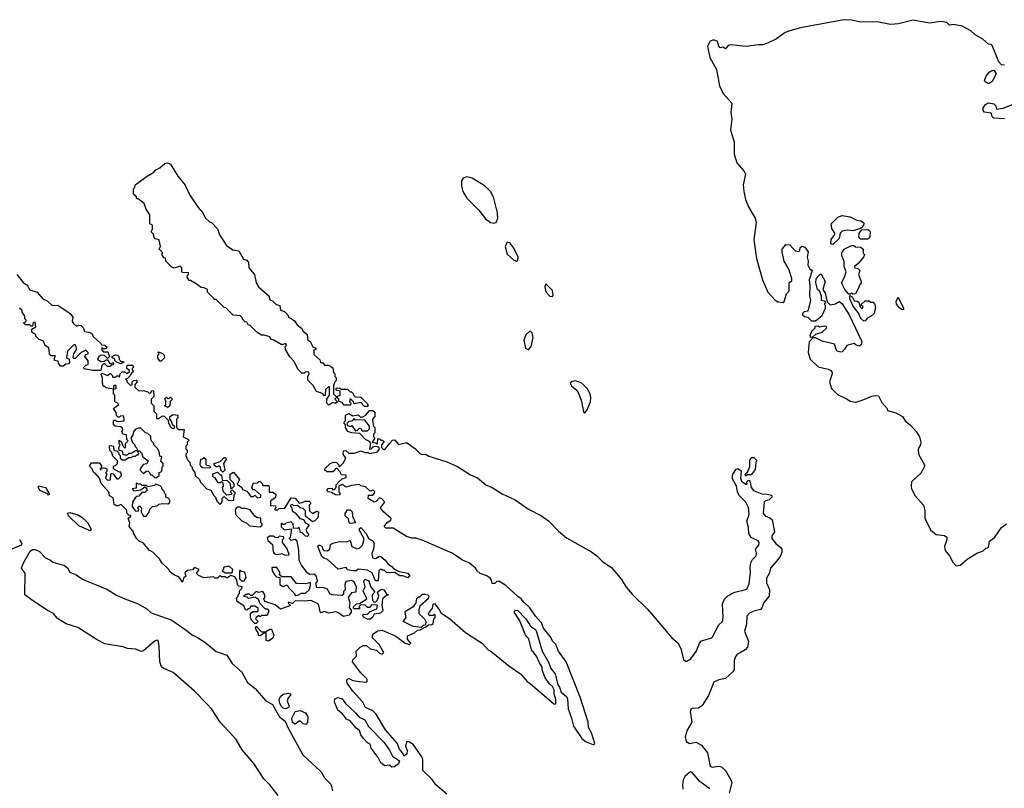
# Model space of a CAD drawing. Extents: x 2029662 to 2246637, y 225654 to 401419.
# Tile 276 of 349: x 2171081 to 2178424, y 276361 to 282098. Entities that reach past the tile are written whole.
import ezdxf

# ---------------------------------------------------------------- set-up
doc = ezdxf.new("R2010")
doc.units = 0

msp = doc.modelspace()

# ---------------------------------------------------------------- linework, layer by layer
at = {"layer": '0CON20XD'}
for points in [[(2178425, 281757.5), (2178401.7, 281761.7), (2178383, 281783), (2178334.2, 281904.2), (2178325, 281913.3), (2178305, 281915.6), (2178262.7, 281952.7), (2178205.4, 281985.4), (2178173.9, 282013.9), (2178109.1, 282049.1), (2178045, 282063.1), (2178015, 282058), (2177995, 282076.2), (2177950, 282085), (2177865, 282071.9), (2177745, 282093.5), (2177635, 282067.8), (2177575, 282062.2), (2177475, 282080.9), (2177355, 282080.5), (2177285, 282095.5), (2177228, 282098), (2176905, 282038.1), (2176825, 282014.5), (2176788.9, 282001.1), (2176725, 281956), (2176663.3, 281925), (2176625, 281910.6), (2176590.9, 281909.1), (2176495, 281896.7), (2176385, 281911.4), (2176365.6, 281904.4), (2176345, 281880), (2176325, 281892.5), (2176305, 281887.5), (2176295, 281900), (2176284.5, 281934.5), (2176255, 281946.4), (2176228.9, 281935), (2176209.3, 281900.7), (2176228.9, 281815), (2176277.2, 281727.2), (2176300, 281605), (2176326.4, 281546.4), (2176391.2, 281475), (2176383.1, 281405), (2176390.8, 281355), (2176381.9, 281275), (2176410, 281185), (2176408.1, 281095), (2176429.8, 281029.8), (2176480.3, 280970.3), (2176494, 280945), (2176477.1, 280865), (2176480.6, 280815), (2176494.4, 280755), (2176515, 280700), (2176543.7, 280653.7), (2176566.6, 280616.6), (2176572.9, 280585), (2176555.6, 280455.6), (2176575.5, 280315), (2176619.4, 280155), (2176661.4, 280065), (2176714.5, 280004.5), (2176735, 279991.2), (2176773, 279987), (2176782.5, 279995), (2176798.3, 280051.7), (2176820, 280075), (2176820, 280135), (2176838.3, 280151.7), (2176840, 280165), (2176816.7, 280235), (2176781.2, 280295), (2176766.4, 280363.6), (2176767.5, 280385), (2176795, 280420), (2176825, 280417.5), (2176865, 280372.5), (2176891.7, 280368.3), (2176900, 280375), (2176901.7, 280398.3), (2176915, 280407.5), (2176935, 280400), (2176960, 280365), (2176952.5, 280325), (2176960, 280295), (2176957.5, 280265), (2176970.7, 280240.7), (2176990, 280225), (2176967.5, 280155), (2176972.5, 280115), (2176970, 280035), (2176977.5, 280005), (2176958.3, 279921.7), (2176931.7, 279918.3), (2176920, 279905), (2176920, 279895), (2176933, 279883), (2176958.3, 279878.3), (2176985, 279850), (2177015, 279850), (2177065, 279890), (2177090, 279945), (2177090, 279965), (2177080, 279975), (2177090, 279985), (2177090, 279995), (2177061.7, 280001.7), (2177060, 280035), (2177048.3, 280068.3), (2177030, 280085), (2177017.5, 280135), (2177020, 280165), (2177051.7, 280198.3), (2177058.3, 280198.3), (2177087.5, 280145), (2177070, 280085), (2177087, 280057), (2177101.7, 279991.7), (2177125, 279970), (2177165, 279977.5), (2177187, 279993), (2177195, 279993.3), (2177215, 279976.7), (2177267.5, 279895), (2177362.5, 279695), (2177357, 279673), (2177345, 279660), (2177318.3, 279668.3), (2177305, 279680), (2177283, 279677), (2177250, 279665), (2177235, 279640), (2177215, 279620), (2177205, 279617.5), (2177173.6, 279623.6), (2177156.2, 279676.2), (2177065, 279697.7), (2177015, 279722.5), (2176997, 279723), (2176967.7, 279692.3), (2176961.9, 279615), (2176976.9, 279565), (2177035, 279505.7), (2177109.3, 279489.3), (2177129.3, 279479.3), (2177140, 279465), (2177140, 279455), (2177120, 279395), (2177134.4, 279345), (2177180.5, 279300.5), (2177251.2, 279265), (2177275, 279251.4), (2177315.7, 279244.3), (2177365, 279257.1), (2177435, 279288.6), (2177465, 279293.8), (2177485, 279290), (2177511.2, 279241.2), (2177550, 279195), (2177551.7, 279181.7), (2177615, 279162.5), (2177663.8, 279135), (2177685, 279103.3), (2177725, 279072), (2177767.3, 279025), (2177790.9, 278985), (2177801.4, 278945), (2177798.8, 278925), (2177781.2, 278895), (2177784, 278855), (2177827.5, 278775), (2177827.5, 278765), (2177804.1, 278715.9), (2177731.4, 278648.6), (2177728, 278615), (2177732.9, 278595), (2177759.2, 278545), (2177821.1, 278475), (2177830.3, 278435), (2177831.5, 278375), (2177875, 278287.1), (2177915, 278255.6), (2177978.3, 278248.3), (2177996.1, 278236.1), (2177996.2, 278215), (2177978.8, 278165), (2177982, 278135), (2178016, 278095), (2178039.1, 278049.1), (2178065, 278022.5), (2178095, 278026), (2178147.9, 278072.1), (2178220, 278115), (2178265, 278132.5), (2178285, 278153.3), (2178305, 278157.5), (2178313.3, 278205), (2178352, 278235), (2178403.6, 278306.4), (2178440, 278335)], [(2178305, 281620), (2178280, 281635), (2178276.7, 281645), (2178285, 281672.5), (2178307.5, 281705), (2178325, 281716.7), (2178345, 281720), (2178362.5, 281695), (2178333, 281637), (2178305, 281620)], [(2178425, 281356.7), (2178345, 281363.3), (2178332.5, 281375), (2178325, 281400), (2178275, 281406.7), (2178265, 281420), (2178265, 281440), (2178282.5, 281465), (2178305, 281477.5), (2178345, 281470), (2178360, 281455), (2178365, 281430), (2178415, 281436.7), (2178510, 281475)], [(2173385, 279220), (2173370, 279235), (2173370, 279265), (2173390, 279295), (2173390, 279355), (2173385, 279360), (2173361.7, 279338.3), (2173360, 279295), (2173355, 279290), (2173338.3, 279308.3), (2173295, 279322.5), (2173268.3, 279368.3), (2173228.3, 279408.3), (2173230, 279435), (2173240, 279455), (2173237, 279467), (2173215, 279470), (2173205, 279460), (2173185, 279460), (2173155, 279490), (2173127, 279547), (2173095, 279582.5), (2173062.5, 279635), (2173060, 279655), (2173070, 279665), (2173065, 279680), (2173035, 279670), (2172977, 279707), (2172953.9, 279713.9), (2172945, 279730), (2172905, 279742.5), (2172885, 279742.5), (2172850, 279765), (2172800, 279815), (2172785, 279820), (2172775, 279840), (2172763, 279843), (2172741.7, 279861.7), (2172740, 279875), (2172728.3, 279888.3), (2172673, 279893), (2172618.3, 279948.3), (2172605, 279950), (2172545, 280010), (2172535, 280010), (2172480, 280065), (2172480, 280085), (2172457, 280097), (2172435, 280100), (2172397, 280127), (2172355, 280150), (2172345, 280150), (2172330, 280175), (2172330, 280185), (2172340, 280195), (2172338.3, 280208.3), (2172295, 280210), (2172290, 280215), (2172290, 280245), (2172278.3, 280258.3), (2172233, 280243), (2172215, 280250), (2172170, 280295), (2172168.3, 280318.3), (2172155, 280320), (2172140, 280345), (2172148.3, 280358.3), (2172120, 280385), (2172130, 280405), (2172120, 280455), (2172091.7, 280461.7), (2172083, 280473), (2172078.3, 280498.3), (2172060, 280515), (2172070, 280535), (2172070, 280565), (2172050, 280575), (2172051.7, 280641.7), (2172023.3, 280683.3), (2172010, 280725), (2171965, 280760), (2171955, 280760), (2171948.3, 280778.3), (2171930, 280795), (2171930, 280835), (2171940, 280845), (2171942.5, 280865), (2172030.7, 280929.3), (2172080, 280960), (2172095, 280977.5), (2172126.7, 280993.3), (2172162.5, 281025), (2172185, 281030), (2172205, 281020), (2172258.8, 280928.8), (2172315, 280862.5), (2172349.3, 280789.3), (2172412.5, 280695), (2172446.1, 280656.1), (2172465, 280620), (2172495, 280590), (2172510, 280585), (2172555, 280537.5), (2172571.7, 280491.7), (2172623.6, 280413.6), (2172670.5, 280380.5), (2172715, 280372.5), (2172750.7, 280310.7), (2172775, 280302.5), (2172786, 280285), (2172790, 280245), (2172832.5, 280195), (2172843, 280133), (2172862.5, 280105), (2172940, 280035), (2172943, 280013), (2172950, 280005), (2172965, 280000), (2172993, 279973), (2173020, 279965), (2173025, 279930), (2173055, 279920), (2173080, 279895), (2173085, 279880), (2173129.3, 279849.3), (2173150.7, 279820.7), (2173182.5, 279795), (2173193.6, 279773.6), (2173225, 279747.5), (2173230, 279705), (2173246.4, 279696.4), (2173267, 279657), (2173290, 279645), (2173290, 279635), (2173275, 279630), (2173275, 279600), (2173318.3, 279558.3), (2173325, 279540), (2173338.3, 279538.3), (2173355, 279520), (2173385, 279520), (2173415, 279500), (2173420, 279465), (2173430, 279455), (2173430, 279435), (2173440, 279425), (2173440, 279405), (2173430, 279395), (2173420, 279365), (2173420, 279305), (2173440, 279285), (2173440, 279275), (2173430, 279265), (2173450, 279245), (2173435, 279232.5), (2173415, 279240), (2173385, 279220)], [(2174615, 280580), (2174635, 280583.8), (2174647, 280613), (2174644.3, 280655.7), (2174615.5, 280765), (2174595, 280814.2), (2174552.5, 280855), (2174455, 280914.4), (2174415, 280925.6), (2174388.8, 280915), (2174375.7, 280894.3), (2174375.7, 280855), (2174385.7, 280815), (2174414.6, 280764.6), (2174505, 280676.2), (2174555, 280612), (2174592.5, 280585), (2174615, 280580)], [(2177145, 280420), (2177130, 280425), (2177133.6, 280456.4), (2177160, 280495), (2177160, 280505), (2177138.3, 280538.3), (2177132.5, 280575), (2177183.3, 280625), (2177215, 280636), (2177275, 280626.7), (2177325, 280602.5), (2177355, 280597.5), (2177372.5, 280585), (2177377.5, 280575), (2177363, 280547), (2177351.7, 280538.3), (2177293, 280523), (2177255, 280527.5), (2177215, 280520), (2177200, 280505), (2177192.5, 280465), (2177145, 280420)], [(2177405, 280460), (2177355, 280460), (2177340, 280475), (2177342.5, 280505), (2177361.7, 280528.3), (2177405, 280532.5), (2177417.5, 280525), (2177422.5, 280515), (2177420, 280475), (2177405, 280460)], [(2174785, 280296.7), (2174795, 280302.5), (2174798, 280325), (2174765, 280393.3), (2174735, 280433.3), (2174715, 280436.7), (2174702, 280405), (2174715, 280346.7), (2174765, 280302), (2174785, 280296.7)], [(2177295, 280050), (2177285, 280060), (2177275, 280050), (2177265, 280050), (2177233.3, 280085), (2177210, 280135), (2177233, 280177), (2177243.8, 280215), (2177230, 280255), (2177230, 280295), (2177213.3, 280335), (2177213, 280357), (2177230, 280385), (2177285, 280412.5), (2177301.7, 280411.7), (2177315, 280402.5), (2177355, 280400), (2177370, 280385), (2177370, 280355), (2177380, 280345), (2177372.5, 280325), (2177335, 280277.5), (2177307.5, 280255), (2177310, 280245), (2177331.7, 280241.7), (2177347, 280227), (2177337.5, 280195), (2177357.5, 280145), (2177357, 280133), (2177343, 280117), (2177337, 280093), (2177315, 280052.5), (2177295, 280050)], [(2171060, 280195), (2171107, 280137), (2171136.4, 280116.4), (2171155, 280082.5), (2171210, 280065), (2171253.6, 280013.6), (2171285, 280000), (2171323.9, 279963.9), (2171365, 279967.5), (2171456.1, 279906.1), (2171477, 279877), (2171472.5, 279845), (2171480.7, 279830.7), (2171505, 279810), (2171522.5, 279817.5), (2171540, 279815), (2171555, 279800), (2171565, 279770), (2171596.4, 279766.4), (2171615, 279757.5), (2171631.7, 279731.7), (2171685, 279680), (2171691.7, 279671.7), (2171715, 279667.5), (2171730, 279655), (2171725, 279640), (2171705, 279640), (2171695, 279650), (2171690, 279635), (2171705, 279620), (2171738.3, 279618.3), (2171750, 279585), (2171735, 279570), (2171712.5, 279592.5), (2171687, 279593), (2171673.3, 279586.7), (2171660, 279565), (2171685, 279546.7), (2171711.7, 279548.3), (2171725, 279560), (2171735, 279560), (2171751.7, 279531.7), (2171765, 279530), (2171775, 279540), (2171780, 279535), (2171778.3, 279521.7), (2171765, 279520), (2171755, 279510), (2171735, 279510), (2171715, 279530), (2171705, 279530), (2171693, 279517), (2171685, 279480)], [(2175055, 280032.5), (2175060, 280045), (2175055, 280076.7), (2175005, 280127.5), (2174996.7, 280105), (2175005, 280067.5), (2175035, 280033.3), (2175055, 280032.5)], [(2177375, 279847.5), (2177355, 279867.5), (2177336.7, 279906.7), (2177294.3, 279964.3), (2177272.5, 280015), (2177271.7, 280038.3), (2177288.3, 280028.3), (2177305, 280000), (2177327.5, 279997.5), (2177338.3, 279988.3), (2177350, 279955), (2177365, 279940), (2177370, 279955), (2177360, 279965), (2177360, 279975), (2177385, 280000), (2177415, 280000), (2177425, 279990), (2177445, 279990), (2177457, 279977), (2177462.5, 279955), (2177452.5, 279905), (2177430, 279885), (2177400, 279870), (2177385, 279850), (2177375, 279847.5)], [(2177665, 279931.8), (2177643.9, 279943.9), (2177620, 279975), (2177618.5, 279995), (2177633, 280027), (2177672.5, 279945), (2177672, 279935), (2177665, 279931.8)], [(2171685, 279480), (2171625, 279480), (2171561.7, 279491.7), (2171560, 279505), (2171575, 279520), (2171590, 279525), (2171591.7, 279551.7), (2171567.5, 279585), (2171575, 279600), (2171590, 279605), (2171590, 279615), (2171575, 279630), (2171540, 279615), (2171495, 279570), (2171485, 279570), (2171480, 279575), (2171483.3, 279605), (2171503, 279637), (2171501.7, 279661.7), (2171495, 279670), (2171485, 279670), (2171437.5, 279625), (2171430, 279575), (2171450, 279565), (2171451.7, 279538.3), (2171445, 279530), (2171425, 279527.5), (2171405, 279512.5), (2171385, 279512.5), (2171370, 279535), (2171368.3, 279548.3), (2171340, 279555), (2171340, 279575), (2171348.3, 279588.3), (2171315, 279590), (2171302.5, 279605), (2171298.3, 279648.3), (2171270, 279665), (2171258.3, 279698.3), (2171225, 279710), (2171200, 279735), (2171200, 279745), (2171170, 279765), (2171171.7, 279788.3), (2171200, 279805), (2171195, 279840), (2171181.7, 279838.3), (2171175, 279810), (2171165, 279810), (2171155, 279820), (2171125, 279820), (2171110, 279835), (2171130, 279845), (2171130, 279855), (2171120, 279865), (2171120, 279885), (2171100, 279915), (2171098.3, 279928.3), (2171080, 279945)], [(2176978.3, 279728.3), (2176995, 279730), (2177018.3, 279751.7), (2177065.4, 279764.6), (2177097.5, 279795), (2177100, 279805), (2177085, 279810), (2177045, 279802.5), (2177035, 279810), (2177011.7, 279808.3), (2177010, 279795), (2176985, 279770), (2176972.5, 279735), (2176978.3, 279728.3)], [(2174875, 279633.8), (2174895, 279657.5), (2174909.4, 279725), (2174902.7, 279762.7), (2174885, 279773.8), (2174855, 279746.7), (2174841.4, 279705), (2174854, 279645), (2174875, 279633.8)], [(2171835, 279530), (2171801.7, 279541.7), (2171790, 279555), (2171790, 279565), (2171770, 279575), (2171770, 279585), (2171795, 279596.7), (2171810, 279595), (2171820, 279585), (2171821.7, 279561.7), (2171835, 279550), (2171860, 279545), (2171835, 279530)], [(2172135, 279550), (2172125, 279550), (2172110, 279575), (2172110, 279595), (2172120, 279605), (2172110, 279615), (2172115, 279620), (2172145, 279607.5), (2172157.5, 279595), (2172160, 279575), (2172135, 279550)], [(2172845, 277590), (2172835, 277590), (2172810, 277615), (2172802.5, 277635), (2172802.5, 277665), (2172818.3, 277681.7), (2172858.3, 277681.7), (2172860, 277705), (2172835, 277720), (2172805, 277720), (2172795, 277700), (2172785, 277700), (2172775, 277690), (2172765, 277692.5), (2172753, 277723), (2172702.5, 277755), (2172698.3, 277781.7), (2172710, 277795), (2172710, 277805), (2172720, 277815), (2172720, 277835), (2172738.3, 277851.7), (2172740, 277865), (2172715, 277870), (2172705, 277880), (2172700, 277915), (2172685, 277940), (2172655, 277950), (2172625, 277930), (2172615, 277940), (2172585, 277940), (2172575, 277950), (2172555, 277930), (2172535, 277930), (2172525, 277940), (2172455, 277932.5), (2172415, 277950), (2172400, 277965), (2172420, 277995), (2172385, 278010), (2172368.3, 277991.7), (2172333, 277987), (2172311.7, 277968.3), (2172320, 277945), (2172301.7, 277928.3), (2172295, 277900), (2172268.3, 277938.3), (2172235, 277952.5), (2172203.3, 277975), (2172193.3, 277993.3), (2172140, 278045), (2172123, 278073), (2172073, 278123), (2172045, 278137.5), (2172005, 278190), (2171972.5, 278205), (2171955, 278222.5), (2171930, 278265), (2171930, 278275), (2171897.5, 278315), (2171901.7, 278341.7), (2171890, 278375), (2171908.3, 278391.7), (2171908.3, 278398.3), (2171895, 278400), (2171881.7, 278411.7), (2171878.3, 278438.3), (2171838.3, 278478.3), (2171805, 278467.5), (2171785, 278480), (2171778.3, 278528.3), (2171750, 278545), (2171748.3, 278568.3), (2171687.5, 278635), (2171676.7, 278676.7), (2171642.5, 278712.5), (2171632.5, 278715), (2171620, 278745), (2171600, 278765), (2171615, 278790), (2171675, 278790), (2171690, 278765), (2171690, 278750), (2171681.7, 278748.3), (2171681.7, 278741.7), (2171688.3, 278741.7), (2171690, 278750), (2171715, 278752.5), (2171730, 278745), (2171730, 278725), (2171720, 278715), (2171730, 278705), (2171720, 278675), (2171735, 278660), (2171757, 278663), (2171760, 278705), (2171765, 278710), (2171778.3, 278708.3), (2171805, 278670), (2171818.3, 278671.7), (2171840, 278695), (2171835, 278720), (2171825, 278720), (2171780, 278745), (2171780, 278765), (2171795, 278770), (2171810, 278785), (2171810, 278805), (2171775, 278840), (2171768.3, 278868.3), (2171753, 278883), (2171750, 278915), (2171755, 278920), (2171780, 278915), (2171781.7, 278881.7), (2171805, 278880), (2171818.3, 278868.3), (2171820, 278855), (2171830, 278845), (2171830, 278825), (2171845, 278812.5), (2171867, 278813), (2171895, 278830), (2171915, 278830), (2171925, 278840), (2171945, 278840), (2171955, 278850), (2171965, 278850), (2171970, 278865), (2171960, 278880), (2171975, 278880), (2171990, 278865), (2172000, 278835), (2172037.5, 278805), (2172028.3, 278781.7), (2172001.7, 278778.3), (2171980, 278745), (2171980, 278735), (2172005, 278710), (2172023, 278727), (2172035, 278730), (2172048.3, 278718.3), (2172055, 278700), (2172065, 278700), (2172085, 278680), (2172095, 278677.5), (2172120, 278695), (2172121.7, 278718.3), (2172140, 278725), (2172143, 278757), (2172150, 278765), (2172150, 278785), (2172132.5, 278805), (2172140, 278835), (2172125, 278840), (2172120, 278875), (2172108.3, 278898.3), (2172080, 278925), (2172080, 278935), (2172065, 278950), (2172057.5, 278965), (2172058.3, 278988.3), (2172035, 279010), (2172020, 279015), (2171985, 279050), (2171965, 279050), (2171941.7, 279038.3), (2171928.3, 279021.7), (2171925, 279000), (2171910, 278975), (2171921.7, 278941.7), (2171940, 278925), (2171940, 278915), (2171955, 278900), (2171960, 278880), (2171945, 278880), (2171915, 278860), (2171895, 278860), (2171881.7, 278848.3), (2171865, 278847.5), (2171851.7, 278851.7), (2171848.3, 278878.3), (2171821.7, 278881.7), (2171820, 278905), (2171830, 278925), (2171823, 278933), (2171821.7, 278958.3), (2171838.3, 278948.3), (2171851.7, 278911.7), (2171865, 278900), (2171870, 278905), (2171870, 278935), (2171890, 278955), (2171880, 278965), (2171878.3, 278998.3), (2171850, 279005), (2171842.5, 279025), (2171850, 279035), (2171848.3, 279048.3), (2171835, 279060), (2171793, 279063), (2171780, 279075), (2171780, 279105), (2171785, 279110), (2171795, 279110), (2171805, 279100), (2171860, 279105), (2171858.3, 279138.3), (2171835, 279140), (2171825, 279130), (2171815, 279130), (2171803, 279143), (2171800, 279165), (2171780, 279195), (2171820, 279225), (2171808.3, 279238.3), (2171790, 279245), (2171790, 279295), (2171780, 279305), (2171780, 279340), (2171800, 279345), (2171800, 279365), (2171795, 279370), (2171780, 279365), (2171780, 279340), (2171725, 279350), (2171715, 279360), (2171705, 279360), (2171697.5, 279385), (2171697.5, 279425), (2171688.3, 279451.7), (2171695, 279460), (2171735, 279442.5), (2171755, 279460), (2171770, 279445), (2171775, 279430), (2171795, 279430), (2171805, 279440), (2171815, 279440), (2171825, 279430), (2171830, 279455), (2171845, 279470), (2171865, 279470), (2171875, 279460), (2171885, 279460), (2171898.3, 279471.7), (2171898.3, 279478.3), (2171880, 279495), (2171881.7, 279518.3), (2171925, 279520), (2171930, 279505), (2171920, 279495), (2171920, 279485), (2171928.3, 279471.7), (2171911.7, 279458.3), (2171905, 279440), (2171885, 279420), (2171870, 279415), (2171880, 279405), (2171880, 279395), (2171905, 279370), (2171918.3, 279371.7), (2171920, 279395), (2171930, 279405), (2171948.3, 279408.3), (2171957.5, 279395), (2171940, 279375), (2171940, 279355), (2171968.3, 279328.3), (2172005, 279330), (2172035, 279320), (2172045, 279310), (2172058.3, 279311.7), (2172065, 279330), (2172078.3, 279328.3), (2172080, 279285), (2172060, 279265), (2172060, 279235), (2172080, 279215), (2172080, 279175), (2172100, 279155), (2172101.7, 279121.7), (2172115, 279120), (2172145, 279140), (2172158.3, 279138.3), (2172188.3, 279108.3), (2172190, 279085), (2172200, 279075), (2172200, 279065), (2172215, 279050), (2172235, 279050), (2172238.3, 279058.3), (2172221.7, 279071.7), (2172210, 279105), (2172200, 279115), (2172200, 279135), (2172225, 279150), (2172260, 279145), (2172260, 279125), (2172250, 279115), (2172250, 279055), (2172265, 279040), (2172308.3, 279038.3), (2172300, 278985), (2172340, 278965), (2172340, 278955), (2172330, 278945), (2172330, 278925), (2172320, 278915), (2172320, 278895), (2172330, 278885), (2172330, 278865), (2172320, 278855), (2172320, 278845), (2172333, 278813), (2172350, 278795), (2172351.7, 278771.7), (2172367, 278757), (2172367.5, 278745), (2172387, 278717), (2172390, 278695), (2172422.5, 278665), (2172430, 278645), (2172477, 278597), (2172506.4, 278586.4), (2172525, 278550), (2172540, 278535), (2172550, 278505), (2172575, 278480), (2172591.7, 278498.3), (2172590, 278525), (2172605, 278540), (2172638.3, 278508.3), (2172678.3, 278511.7), (2172680, 278555), (2172690, 278565), (2172665, 278590), (2172650, 278575), (2172660, 278565), (2172660, 278555), (2172625, 278550), (2172600, 278575), (2172592.5, 278605), (2172600, 278615), (2172598.3, 278638.3), (2172585, 278650), (2172575, 278640), (2172561.7, 278641.7), (2172538.3, 278678.3), (2172520, 278685), (2172521.7, 278708.3), (2172555, 278720), (2172575, 278700), (2172585, 278700), (2172591.7, 278661.7), (2172628.3, 278658.3), (2172650, 278635), (2172651.7, 278601.7), (2172665, 278600), (2172680, 278615), (2172680, 278635), (2172650, 278665), (2172650, 278705), (2172675, 278720), (2172720, 278665), (2172701.7, 278631.7), (2172736.4, 278606.4), (2172741.7, 278591.7), (2172775, 278580), (2172805, 278540), (2172825, 278540), (2172835, 278550), (2172855, 278530), (2172880, 278535), (2172878.3, 278548.3), (2172835, 278590), (2172825, 278590), (2172813, 278603), (2172821.7, 278638.3), (2172855, 278640), (2172865, 278650), (2172875, 278650), (2172890, 278635), (2172895, 278620), (2172935, 278620), (2172940, 278615), (2172941.7, 278571.7), (2172971.7, 278571.7), (2172990, 278555), (2172988.3, 278531.7), (2172950, 278505), (2172951.7, 278471.7), (2172988.3, 278468.3), (2172990, 278455), (2172980, 278445), (2172985, 278440), (2173005, 278440), (2173015, 278450), (2173058.3, 278451.7), (2173105, 278530), (2173135, 278526.7), (2173165, 278490), (2173187, 278493), (2173210, 278505), (2173240, 278505), (2173250, 278495), (2173250, 278485), (2173240, 278475), (2173241.7, 278431.7), (2173265, 278412.5), (2173295, 278430), (2173310, 278425), (2173305, 278380), (2173285, 278360), (2173265, 278350), (2173212.5, 278392.5), (2173211.7, 278431.7), (2173195, 278450), (2173173.3, 278453.3), (2173151.7, 278471.7), (2173125, 278470), (2173115, 278480), (2173100, 278475), (2173100, 278465), (2173110, 278455), (2173111.7, 278431.7), (2173135, 278417.5), (2173170, 278375), (2173198.3, 278368.3), (2173210, 278345), (2173238.3, 278328.3), (2173217.5, 278295), (2173220, 278275), (2173237.5, 278252.5), (2173225, 278240), (2173213, 278243), (2173188.3, 278268.3), (2173175, 278270), (2173165, 278310), (2173155, 278300), (2173121.7, 278301.7), (2173120, 278335), (2173105, 278350), (2173065, 278340), (2173055, 278330), (2173045, 278330), (2173035, 278340), (2173030, 278335), (2173031.7, 278311.7), (2173055, 278290), (2173108.3, 278298.3), (2173103, 278267)], [(2173675, 279210), (2173651.7, 279211.7), (2173625, 279240), (2173575, 279230), (2173568.3, 279248.3), (2173545, 279270), (2173540, 279245), (2173550, 279235), (2173548.3, 279221.7), (2173501.7, 279221.7), (2173485, 279240), (2173461.7, 279251.7), (2173460, 279265), (2173450, 279275), (2173451.7, 279288.3), (2173470, 279295), (2173470, 279325), (2173441.7, 279331.7), (2173441.7, 279348.3), (2173465, 279350), (2173475, 279340), (2173525, 279340), (2173545, 279320), (2173555, 279320), (2173568.3, 279308.3), (2173570, 279295), (2173581.7, 279281.7), (2173625, 279280), (2173675, 279230), (2173680, 279215), (2173675, 279210)], [(2175295, 279162.5), (2175313.8, 279185), (2175337.5, 279245), (2175340.9, 279275), (2175334.4, 279305), (2175313.3, 279345), (2175274, 279385), (2175225, 279401.4), (2175192.5, 279395), (2175186.7, 279385), (2175196, 279366), (2175228.7, 279338.7), (2175245.5, 279315.5), (2175267.9, 279257.9), (2175285, 279170), (2175295, 279162.5)], [(2172185, 279202.5), (2172160, 279215), (2172170, 279225), (2172170, 279255), (2172160, 279265), (2172175, 279280), (2172185, 279270), (2172195, 279270), (2172205, 279280), (2172220, 279265), (2172201.7, 279248.3), (2172200, 279215), (2172185, 279202.5)], [(2174265, 276316.7), (2174185, 276386.7), (2174155.9, 276425.9), (2174087.5, 276495), (2174086.7, 276575), (2174080, 276595), (2174018.8, 276685), (2173985, 276708.8), (2173965, 276707.5), (2173958.8, 276675), (2173971.2, 276645), (2173968.8, 276615), (2173945, 276600), (2173943.8, 276615), (2173913, 276653), (2173896.8, 276696.8), (2173808.2, 276798.2), (2173738.8, 276915), (2173715, 276938), (2173660, 276965), (2173640, 277005), (2173565.8, 277085), (2173523.8, 277145), (2173520, 277165), (2173525, 277177.5), (2173535, 277180), (2173565, 277166.7), (2173615, 277157.5), (2173666.7, 277153.3), (2173671.7, 277158.3), (2173672.5, 277175), (2173625, 277222.5), (2173562.5, 277305), (2173565, 277320), (2173591.7, 277348.3), (2173590, 277385), (2173620, 277415), (2173645, 277427.5), (2173667, 277427), (2173695, 277402.5), (2173741.7, 277391.7), (2173765, 277370), (2173785, 277363.3), (2173797.5, 277375), (2173783.3, 277393.3), (2173761.2, 277435), (2173712.5, 277485), (2173710.7, 277499.3), (2173717.5, 277515), (2173752.7, 277537.3), (2173785, 277542), (2173885, 277496.2), (2173955, 277443.3), (2173986.7, 277433.3), (2173997.5, 277445), (2173973, 277473), (2173971.7, 277498.3), (2174025, 277522.5), (2174048.3, 277541.7), (2174067, 277543), (2174110, 277565), (2174128.3, 277581.7), (2174155, 277582.5), (2174165, 277590), (2174170, 277625), (2174180, 277635), (2174180, 277655), (2174175, 277660), (2174165, 277650), (2174135, 277650), (2174130, 277665), (2174160, 277705), (2174163.9, 277736.1), (2174175, 277740), (2174215, 277687.5), (2174220.7, 277670.7), (2174285, 277629.2), (2174406, 277525), (2174532.7, 277442.7), (2174574, 277395), (2174595, 277384.3), (2174728, 277275), (2174815.6, 277215.6), (2174865, 277159.2), (2174886.7, 277143.3), (2175065, 276992.5), (2175075, 276990), (2175080, 276995), (2175080, 277025), (2175067.5, 277065), (2175067, 277097), (2175055, 277120), (2175030.7, 277140.7), (2175000, 277185), (2174976.7, 277245), (2174977.5, 277265), (2174956.4, 277296.4), (2174936.1, 277346.1), (2174898.8, 277395), (2174877.5, 277477.5), (2174855, 277500), (2174811.7, 277611.7), (2174767.5, 277675), (2174778.3, 277691.7), (2174795, 277687.5), (2174855.8, 277625.8), (2174890, 277570), (2174926.4, 277546.4), (2174935, 277530), (2174976.7, 277385), (2175025, 277302.5), (2175041.2, 277255), (2175073.8, 277215), (2175093, 277133), (2175106.7, 277115), (2175119.3, 277079.3), (2175157.5, 277045), (2175165, 277030), (2175170, 276955), (2175196, 276885), (2175211.9, 276825), (2175273.7, 276733.7), (2175305, 276708.5), (2175355, 276688.8), (2175365, 276687.5), (2175370, 276695), (2175346.2, 276775), (2175323.8, 276815), (2175320.8, 276855), (2175260.9, 277040.9), (2175155.8, 277305), (2175098.8, 277385), (2175080, 277435), (2175057, 277457), (2175038, 277495), (2174986.2, 277555), (2174973.3, 277595), (2174927, 277647), (2174885, 277708.8), (2174839.4, 277749.4), (2174821.2, 277775), (2174795, 277792), (2174706.2, 277875), (2174655, 277906), (2174640, 277905), (2174625, 277890), (2174605, 277890), (2174600, 277915), (2174589.3, 277929.3), (2174565, 277946.7), (2174515, 277963.3), (2174491.2, 277985), (2174480, 278005), (2174433.3, 278045), (2174383.8, 278063.8), (2174305.3, 278115.3), (2174082.5, 278212.5), (2174035, 278229.2), (2174005, 278229.2), (2173965, 278240), (2173865, 278302.5), (2173811.7, 278301.7), (2173800, 278315), (2173820, 278345), (2173848.3, 278361.7), (2173850, 278375), (2173793.6, 278423.6), (2173772.5, 278455), (2173802.5, 278495), (2173800, 278505), (2173780, 278525), (2173765, 278530), (2173738.3, 278501.7), (2173725, 278497.5), (2173680, 278525), (2173681.7, 278548.3), (2173715, 278550), (2173727, 278563), (2173730, 278575), (2173717, 278587), (2173695, 278580), (2173660.7, 278610.7), (2173625, 278617.5), (2173615, 278627.5), (2173555, 278620), (2173515, 278607.5), (2173485, 278627.5), (2173460, 278615), (2173460, 278575), (2173470, 278565), (2173465, 278550), (2173435, 278552.5), (2173405, 278570), (2173380, 278575), (2173370, 278585), (2173381.7, 278598.3), (2173405, 278600), (2173415, 278590), (2173428.3, 278591.7), (2173440, 278605), (2173440, 278625), (2173460.7, 278649.3), (2173485, 278670), (2173515, 278680), (2173515, 278697.5), (2173481.7, 278701.7), (2173467.5, 278725), (2173445, 278750), (2173433.6, 278746.4), (2173430, 278735), (2173415, 278722.5), (2173373.6, 278723.6), (2173357.5, 278735), (2173357.5, 278745), (2173396.2, 278785), (2173420, 278795), (2173443.6, 278793.6), (2173460, 278775), (2173461.7, 278761.7), (2173468.3, 278761.7), (2173493, 278787), (2173512.5, 278825), (2173493.3, 278855), (2173495, 278880), (2173511.7, 278881.7), (2173535, 278862.5), (2173576.4, 278863.6), (2173625, 278880), (2173655, 278866.2), (2173677.5, 278867.5), (2173695, 278860), (2173748.3, 278871.7), (2173763.3, 278895), (2173758.3, 278908.3), (2173735, 278912.5), (2173712.5, 278907.5), (2173698.3, 278891.7), (2173691.7, 278891.7), (2173698.3, 278938.3), (2173690, 278950), (2173660, 278965), (2173618.3, 279008.3), (2173556.2, 279013.8), (2173527.5, 279025), (2173510, 279055), (2173510, 279075), (2173500, 279085), (2173500, 279095), (2173510, 279105), (2173510, 279145), (2173535, 279157.5), (2173565, 279140), (2173605, 279147.5), (2173621.7, 279131.7), (2173635, 279130), (2173663, 279147), (2173688.3, 279181.7), (2173715, 279180), (2173728.3, 279168.3), (2173730, 279135), (2173713, 279117), (2173712.5, 279105), (2173720, 279065), (2173730, 279055), (2173730, 279015), (2173720, 279005), (2173720, 278985), (2173730, 278975), (2173710, 278945), (2173735, 278940), (2173745, 278930), (2173750, 278935), (2173751.7, 278968.3), (2173765, 278970), (2173775, 278960), (2173785, 278960), (2173800, 278950), (2173780, 278925), (2173780, 278905), (2173795, 278890), (2173805, 278890), (2173841.7, 278938.3), (2173861.7, 278958.3), (2173875, 278962.5), (2173906.2, 278926.2), (2173965, 278942.5), (2174033.3, 278895), (2174061.2, 278861.2), (2174082.3, 278852.3), (2174107.5, 278855), (2174131.1, 278841.1), (2174265, 278797.5), (2174345, 278762.5), (2174441.7, 278701.7), (2174495, 278678), (2174556, 278626), (2174603.8, 278605), (2174677.8, 278557.8), (2174775, 278513.3), (2174874.7, 278444.7), (2174971.2, 278395), (2175025, 278358.6), (2175099.2, 278279.2), (2175159.8, 278229.8), (2175344, 278125), (2175385.7, 278095), (2175430.8, 278050.8), (2175495, 278008.1), (2175568.5, 277918.5), (2175603.5, 277863.5), (2175649.1, 277809.1), (2175764.5, 277695), (2175945, 277484), (2175988, 277448), (2176010.8, 277405), (2176032, 277322), (2176045, 277310), (2176055, 277310), (2176085, 277327.8), (2176126.9, 277383.1), (2176150, 277445), (2176165, 277462.2), (2176235, 277482.7), (2176247.7, 277492.3), (2176295, 277580), (2176320.9, 277605), (2176327.2, 277632.8), (2176322.7, 277737.3), (2176336.9, 277773.1), (2176362.9, 277797.1), (2176415, 277825.6), (2176495, 277844.3), (2176506.9, 277853.1), (2176521.7, 277888.3), (2176530.4, 277975)], [(2173675, 279030), (2173690, 279045), (2173690, 279065), (2173651.7, 279111.7), (2173585, 279110), (2173575, 279120), (2173558.3, 279101.7), (2173535, 279100), (2173520, 279085), (2173525, 279070), (2173545, 279062.5), (2173558.3, 279068.3), (2173585, 279030), (2173598.3, 279031.7), (2173615, 279050), (2173625, 279047.5), (2173635, 279030), (2173675, 279030)], [(2172495, 278750), (2172445, 278752.5), (2172435, 278760), (2172427.5, 278775), (2172431.7, 278818.3), (2172445, 278820), (2172455, 278830), (2172468.3, 278818.3), (2172470, 278775), (2172498.3, 278768.3), (2172500, 278755), (2172495, 278750)], [(2172595, 278720), (2172580, 278735), (2172578.3, 278758.3), (2172565, 278770), (2172555, 278760), (2172545, 278760), (2172531.7, 278771.7), (2172530, 278785), (2172575, 278800), (2172605, 278830), (2172615, 278830), (2172620, 278815), (2172600, 278785), (2172610, 278735), (2172595, 278720)], [(2176495, 278690), (2176490, 278705), (2176508.3, 278721.7), (2176527, 278763), (2176525, 278810), (2176535, 278830), (2176555, 278830), (2176580, 278805), (2176570, 278795), (2176565, 278740), (2176535, 278700), (2176505, 278700), (2176495, 278690)], [(2176530.4, 277975), (2176528.1, 278015), (2176533.8, 278045), (2176545, 278069.4), (2176572.9, 278095), (2176576, 278115), (2176568.8, 278145), (2176594, 278175), (2176596, 278195), (2176588.7, 278208.7), (2176535, 278232.5), (2176517.7, 278262.3), (2176516.5, 278306.5), (2176504.5, 278355.5), (2176520.6, 278405), (2176517, 278457), (2176496.6, 278496.6), (2176448.8, 278545), (2176435, 278572.5), (2176427.5, 278615), (2176393.3, 278675), (2176400, 278705), (2176425, 278742.5), (2176437, 278747), (2176461.7, 278731.7), (2176457.5, 278675), (2176463.3, 278653.3), (2176495, 278630), (2176505, 278630), (2176507, 278637), (2176500, 278645), (2176515, 278660), (2176526.7, 278656.7), (2176535.8, 278605.8), (2176554, 278584), (2176615, 278558), (2176655, 278557.5), (2176688.3, 278548.3), (2176690, 278535), (2176670, 278515), (2176643, 278507), (2176633, 278497), (2176626.2, 278415), (2176640, 278395), (2176675, 278380.8), (2176692.5, 278365), (2176710.6, 278275), (2176690.8, 278245), (2176689.2, 278225), (2176718.9, 278188.9), (2176755, 278159.4), (2176765.4, 278145), (2176765, 278121.2), (2176750, 278085), (2176678.9, 278005), (2176669.2, 277965), (2176651.4, 277928.6), (2176649.5, 277895), (2176672.1, 277845), (2176669.7, 277795), (2176631.1, 277748.9), (2176615, 277706.9), (2176605, 277696.2), (2176555, 277682.9), (2176522.9, 277667.1), (2176503.3, 277645), (2176500.3, 277585), (2176486, 277535), (2176515.8, 277455.8), (2176509.1, 277415), (2176490.4, 277395), (2176430.8, 277359.2), (2176418.2, 277345), (2176410, 277315), (2176408.5, 277245), (2176400.3, 277229.7), (2176345, 277181.5), (2176295, 277171.3), (2176257.2, 277152.8), (2176216.7, 277053.3), (2176169.9, 276980.1), (2176141.9, 276958.1), (2176095, 276956.7), (2176085, 276951.2), (2176081.1, 276935), (2176093.8, 276855), (2176057.9, 276795), (2176044.6, 276745), (2176050.9, 276710.9), (2176075, 276695.8), (2176125, 276704.5), (2176165, 276682.5), (2176211.5, 276625), (2176230, 276525), (2176245, 276519.6), (2176295, 276526.8), (2176315, 276520), (2176345, 276493.3), (2176385.5, 276425), (2176391.8, 276405), (2176371.9, 276325)], [(2171295, 278550), (2171288.3, 278558.3), (2171230, 278585), (2171220, 278605), (2171221.7, 278618.3), (2171272.5, 278605), (2171297.5, 278565), (2171300, 278555), (2171295, 278550)], [(2172025, 278392.5), (2172047, 278423), (2172050, 278445), (2172070, 278465), (2172105, 278470), (2172118.3, 278481.7), (2172145, 278486.7), (2172186.4, 278483.6), (2172198.3, 278491.7), (2172202.5, 278505), (2172193, 278523), (2172170, 278535), (2172170, 278555), (2172160, 278565), (2172160, 278575), (2172140, 278595), (2172140, 278605), (2172128.3, 278618.3), (2172095, 278630), (2172085, 278620), (2172035, 278610), (2172025, 278620), (2171995, 278620), (2171985, 278630), (2171965, 278630), (2171955, 278640), (2171950, 278635), (2171948.3, 278601.7), (2171920, 278595), (2171931.7, 278581.7), (2171985, 278590), (2172015, 278610), (2172028.3, 278598.3), (2172030, 278585), (2172015, 278570), (2171991.7, 278568.3), (2171968.3, 278541.7), (2171955, 278540), (2171941.7, 278528.3), (2171923, 278497), (2171920, 278465), (2171941.7, 278431.7), (2171965, 278430), (2171970, 278445), (2171960, 278455), (2171975, 278470), (2171990, 278455), (2171987.5, 278425), (2171999.3, 278399.3), (2172005, 278392.5), (2172025, 278392.5)], [(2172875, 278312.5), (2172890, 278325), (2172890, 278335), (2172880, 278345), (2172878.3, 278378.3), (2172855, 278380), (2172835, 278392.5), (2172798.3, 278438.3), (2172765, 278450), (2172735, 278450), (2172725, 278460), (2172705, 278460), (2172691.7, 278448.3), (2172687.5, 278435), (2172692.5, 278402.5), (2172737, 278357), (2172775, 278340), (2172795, 278320), (2172875, 278312.5)], [(2171605, 278282.5), (2171520.6, 278320.6), (2171444, 278395), (2171437.5, 278415), (2171455, 278420), (2171515, 278402.5), (2171543.8, 278385), (2171586, 278345), (2171612.5, 278295), (2171605, 278282.5)], [(2173545, 278337.5), (2173537.5, 278345), (2173532.5, 278372.5), (2173507.5, 278395), (2173508.3, 278411.7), (2173525, 278440), (2173545, 278440), (2173560, 278425), (2173563, 278393), (2173585, 278342.5), (2173545, 278337.5)], [(2173103, 278267), (2173097, 278233), (2173090, 278225), (2173102.5, 278212.5), (2173135, 278220), (2173147.5, 278205), (2173160, 278135), (2173162.5, 278065), (2173183, 278023), (2173217.5, 277977.5), (2173245, 277960), (2173275, 277962.5), (2173286.7, 277955), (2173300, 277915), (2173300, 277905), (2173290, 277895), (2173291.7, 277861.7), (2173345, 277860), (2173371.7, 277851.7), (2173393.6, 277813.6), (2173408.3, 277808.3), (2173485, 277802.5), (2173497, 277813), (2173498.3, 277831.7), (2173510, 277845), (2173507.5, 277885), (2173515, 277907.5), (2173555, 277913.3), (2173572.5, 277905), (2173590, 277865), (2173587.5, 277825), (2173555, 277820), (2173530, 277785), (2173542.5, 277745), (2173538.3, 277708.3), (2173551.7, 277691.7), (2173552.5, 277675), (2173537, 277653), (2173495, 277642.5), (2173452.5, 277672.5), (2173435, 277677.5), (2173385, 277667.5), (2173355, 277680), (2173325, 277670), (2173310, 277735), (2173255, 277763.8), (2173205, 277757.5), (2173135, 277760), (2173115, 277740), (2173085, 277750), (2173081.7, 277741.7), (2173100, 277725), (2173025, 277697.5), (2172985, 277730), (2172910, 277755), (2172902.5, 277775), (2172910, 277785), (2172910, 277805), (2172895, 277830), (2172865, 277822.5), (2172845, 277830), (2172815, 277800), (2172805, 277800), (2172795, 277810), (2172775, 277810), (2172750, 277795), (2172775, 277790), (2172785, 277780), (2172835, 277790), (2172860, 277775), (2172870, 277745), (2172911.7, 277701.7), (2172925, 277700), (2172937.5, 277685), (2172925, 277650), (2172885, 277650), (2172875, 277640), (2172865, 277650), (2172843, 277637), (2172840, 277625), (2172860, 277605), (2172845, 277590)], [(2173085, 278100), (2173090, 278105), (2173073.6, 278153.6), (2173040, 278195), (2173040, 278215), (2173050, 278225), (2173048.3, 278238.3), (2173018.3, 278241.7), (2173005, 278230), (2172985, 278232.5), (2172971.7, 278241.7), (2172945, 278242.5), (2172925, 278230), (2172930.7, 278210.7), (2172965, 278180), (2172970, 278125), (2172980.7, 278110.7), (2173003.6, 278106.4), (2173035, 278112.5), (2173053, 278103), (2173085, 278100)], [(2173755, 277910), (2173735, 277910), (2173708.3, 277968.3), (2173675, 277990), (2173605, 277997.5), (2173590, 277985), (2173567, 277983), (2173525, 277992.5), (2173515, 278010), (2173455, 277997.5), (2173375, 278070), (2173348.3, 278078.3), (2173335, 278090), (2173303, 278167), (2173310, 278175), (2173320, 278175), (2173337.5, 278165), (2173338.3, 278148.3), (2173350, 278135), (2173375, 278132.5), (2173392.5, 278145), (2173399.3, 278180.7), (2173415, 278191.2), (2173465, 278202.5), (2173518.3, 278201.7), (2173545, 278210), (2173557.5, 278165), (2173595, 278148.8), (2173615, 278153.8), (2173636.7, 278175), (2173647, 278207), (2173647, 278227), (2173614.1, 278284.1), (2173615, 278300), (2173625, 278307.5), (2173662.5, 278265), (2173683.6, 278223.6), (2173715, 278207.5), (2173725, 278190), (2173720, 278145), (2173707, 278113), (2173712, 278082), (2173735, 278076.2), (2173765, 278092.5), (2173775, 278090), (2173806.7, 278065), (2173830.7, 278030.7), (2173855, 278017.5), (2173870, 278000), (2173910, 277980), (2173975, 277966.7), (2173990, 277945), (2173975, 277932.5), (2173937, 277947), (2173915, 277947.5), (2173875, 277972.5), (2173818.3, 277968.3), (2173798.3, 277988.3), (2173785, 277990), (2173775, 278000), (2173760, 277985), (2173755, 277910)], [(2171078.3, 278218.3), (2171096.2, 278185), (2171092.5, 278175), (2171005, 278138.8)], [(2173007.7, 276307.7), (2172945, 276388.1), (2172901.4, 276431.4), (2172826, 276545), (2172738.6, 276648.6), (2172696.2, 276725), (2172575.7, 276855.7), (2172510, 276955), (2172477.9, 276987.9), (2172384.6, 277085), (2172226.3, 277226.3), (2172154.4, 277254.4), (2172138.3, 277268.3), (2172126.1, 277303.9), (2172121.7, 277421.7), (2172113.3, 277463.3), (2172105, 277466.2), (2172085, 277458.6), (2172005, 277386.9), (2171988, 277382), (2171945, 277399.7), (2171885, 277404), (2171852.5, 277417.5), (2171715, 277440.3), (2171658.3, 277468.3), (2171515, 277560.3), (2171428.3, 277588.3), (2171381.5, 277615), (2171360.7, 277630.7), (2171333.5, 277665), (2171287.5, 277687.5), (2171165, 277769.6), (2171118.8, 277805), (2171121.2, 277965), (2171094.1, 278004.1), (2171109.5, 278045), (2171158.2, 278131.8), (2171175, 278143.2), (2171195, 278142.8), (2171229, 278129), (2171271.9, 278081.9), (2171310, 278065), (2171328.5, 278048.5), (2171415, 278024), (2171436.1, 278006.1), (2171455, 277974), (2171497.8, 277957.8), (2171555, 277919.4), (2171735.9, 277845.9), (2171802.9, 277802.9), (2171865, 277774.4), (2171965, 277737.9), (2172029.8, 277699.8), (2172061.1, 277671.1), (2172215, 277615.4), (2172321.9, 277541.9), (2172365.9, 277505.9), (2172407.6, 277487.6), (2172461.5, 277451.5), (2172545, 277381.5), (2172625, 277354.6), (2172665, 277292.5), (2172738.2, 277228.2), (2172779.6, 277149.6), (2172836.2, 277106.2), (2172915, 277017.3), (2172965.3, 276985.3), (2173017.5, 276895), (2173061.2, 276861.2), (2173080.5, 276815), (2173191.4, 276611.4), (2173328.9, 276485), (2173355, 276439.1), (2173401.2, 276391.2), (2173412.7, 276342.7)], [(2172665, 277970), (2172670, 277995), (2172645, 278017.5), (2172625, 278017.5), (2172601.7, 278008.3), (2172600, 277995), (2172590, 277985), (2172615, 277970), (2172665, 277970)], [(2172755, 277910), (2172770, 277935), (2172760, 277975), (2172735, 277980), (2172725, 277990), (2172720, 277985), (2172720, 277925), (2172735, 277910), (2172755, 277910)], [(2173135, 277800), (2173155, 277802.5), (2173183, 277817), (2173211.7, 277818.3), (2173238.3, 277841.7), (2173250, 277875), (2173248.3, 277898.3), (2173215, 277887.5), (2173145, 277890), (2173105, 277940), (2173035, 277940), (2173021.7, 277951.7), (2173020, 277975), (2172998.3, 278008.3), (2172961.7, 278008.3), (2172962.5, 277985), (2172980, 277955), (2172995, 277940), (2173020, 277935), (2173021.7, 277881.7), (2173045, 277867.5), (2173075, 277880), (2173085, 277860), (2173130, 277815), (2173135, 277800)], [(2173695, 277623.3), (2173675, 277623.8), (2173650, 277635), (2173640, 277645), (2173641.7, 277658.3), (2173675, 277660), (2173695, 277680), (2173745, 277700), (2173748.3, 277728.3), (2173705, 277730), (2173688.3, 277711.7), (2173675, 277710), (2173657, 277727), (2173625, 277730), (2173610, 277715), (2173620, 277705), (2173615, 277700), (2173575, 277700), (2173570, 277705), (2173570, 277715), (2173591.7, 277738.3), (2173615, 277740), (2173670, 277775), (2173642.5, 277835), (2173657.5, 277865), (2173647.5, 277905), (2173655, 277922.5), (2173685, 277910), (2173696.4, 277866.4), (2173730, 277825), (2173713, 277807), (2173710, 277795), (2173713, 277763), (2173721.7, 277751.7), (2173735, 277750), (2173747, 277763), (2173760, 277795), (2173750, 277825), (2173768.3, 277841.7), (2173785, 277847.5), (2173800, 277840), (2173815, 277810), (2173830, 277805), (2173815, 277800), (2173787.5, 277775), (2173782.5, 277725), (2173790, 277685), (2173771.7, 277668.3), (2173725, 277660), (2173712.5, 277635), (2173695, 277623.3)], [(2174075, 277560), (2174015, 277567.5), (2173940, 277605), (2173963.8, 277635), (2173954.3, 277675), (2173957.7, 277682.3), (2174019.5, 277720.5), (2174037.5, 277745), (2174043, 277777), (2174055, 277790), (2174065, 277790), (2174085, 277810), (2174105, 277810), (2174127.5, 277805), (2174132.5, 277795), (2174127.5, 277775), (2174065, 277720), (2174057, 277693), (2174057.5, 277665), (2174100, 277625), (2174110, 277605), (2174108.3, 277581.7), (2174090, 277575), (2174075, 277560)], [(2172935, 277460), (2172920, 277465), (2172918.3, 277518.3), (2172905, 277520), (2172875, 277500), (2172861.7, 277501.7), (2172860, 277525), (2172843, 277543), (2172840, 277555), (2172845, 277570), (2172885, 277530), (2172915, 277530), (2172945, 277550), (2172958.3, 277548.3), (2172976.4, 277503.6), (2172968.3, 277481.7), (2172935, 277460)], [(2173065, 276954.6), (2173045, 276960), (2173032.4, 276972.4), (2173020.9, 276995), (2173015.6, 277025), (2173024.7, 277045.3), (2173045, 277064.3), (2173085, 277070.8), (2173100, 277065), (2173100, 277055), (2173083.3, 277036.7), (2173075.6, 277015), (2173091.4, 276975), (2173085, 276962.9), (2173065, 276954.6)], [(2173855, 276517.5), (2173835, 276532.5), (2173805, 276527.5), (2173775, 276550), (2173755, 276590), (2173701.7, 276661.7), (2173695, 276690), (2173675, 276700), (2173643.6, 276733.6), (2173625, 276760), (2173615, 276792.5), (2173590.5, 276810.5), (2173545, 276863.8), (2173516.9, 276876.9), (2173487.6, 276917.6), (2173453.8, 276945), (2173427.5, 277005), (2173431.7, 277028.3), (2173455, 277037.5), (2173485, 277028.8), (2173510, 276995), (2173585.8, 276925), (2173612.1, 276892.1), (2173655, 276872), (2173682.5, 276822.5), (2173795.6, 276705), (2173838.5, 276645), (2173860.6, 276600.6), (2173912.5, 276565), (2173906.4, 276543.6), (2173875, 276520), (2173855, 276517.5)], [(2173215, 276838.1), (2173195, 276843.3), (2173175, 276862), (2173165, 276862), (2173135, 276840), (2173115, 276851.2), (2173110, 276885), (2173135, 276933.8), (2173171.6, 276941.6), (2173213.1, 276925), (2173230, 276895), (2173227.6, 276852.4), (2173215, 276838.1)], [(2176227.3, 276357.3), (2176151.9, 276411.9), (2176095, 276480), (2176085, 276484), (2176075, 276480), (2176040.5, 276449.5), (2176028, 276425), (2176022.7, 276385), (2176025.4, 276355)]]:
    msp.add_lwpolyline(points, dxfattribs=at)

doc.saveas('drawing.dxf')
